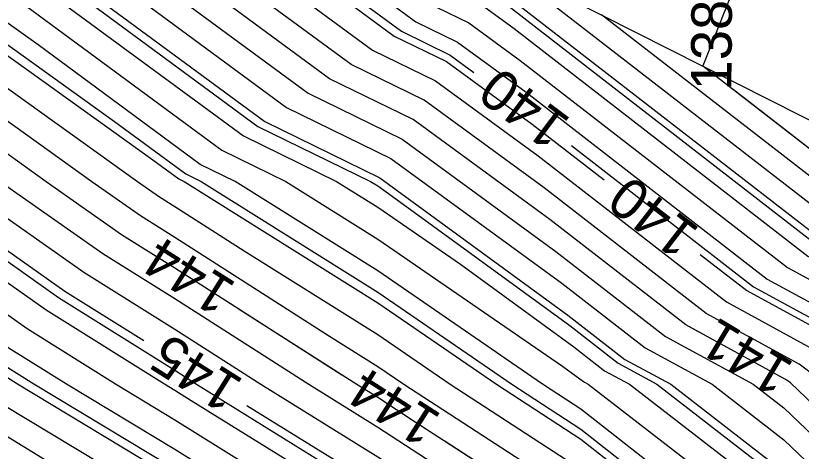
# Model space of a CAD drawing. Extents: x 2354170 to 2357230, y 866100 to 868290.
# Drawn here: x 2355612.15 to 2355650.84, y 867316.71 to 867338.18 of the extents above; entities that cross this region are included whole.
import ezdxf

# ---------------------------------------------------------------- set-up
doc = ezdxf.new("R2010")
doc.units = 0
for name, color, linetype in [('Default', 7, 'Continuous'), ('DTM Contours Major', 7, 'Continuous'), ('DTM Contours Major Text', 7, 'Continuous'), ('DTM Contours Minor', 7, 'Continuous'), ('DTM Contours Minor Text', 7, 'Continuous'), ('Exist DTM QL2 LIDAR Elevation Point', 7, 'Continuous'), ('PH Exist DTM Breakline', 7, 'Continuous')]:
    doc.layers.add(name, color=color, linetype=linetype)

msp = doc.modelspace()

# ---------------------------------------------------------------- linework, layer by layer
at = {"layer": 'Default'}
for points in [[(2355623.416, 867415.744), (2355622.516, 867412.553), (2355621.714, 867410.015), (2355621.357, 867408.637), (2355619.979, 867401.974), (2355619.572, 867400.422), (2355619.477, 867400.015), (2355619.53, 867390.464), (2355619.482, 867390.015), (2355616.838, 867383.155), (2355615.799, 867380.015), (2355614.583, 867375.411), (2355613.998, 867370.015), (2355614.241, 867365.753), (2355615.544, 867356.162), (2355615.685, 867348.86), (2355626.354, 867340.452), (2355630.789, 867337.182), (2355633.367, 867335.922), (2355637.585, 867332.839), (2355641.127, 867330.093)], [(2355645.754, 867322.617), (2355645.16, 867322.942), (2355638.463, 867328.134), (2355631.725, 867333.059), (2355627.606, 867335.071), (2355620.521, 867340.296), (2355609.862, 867348.697), (2355608.408, 867349.583), (2355600.381, 867355.804), (2355599.397, 867369.459), (2355599.407, 867369.673), (2355599.474, 867370.52), (2355599.978, 867375.233), (2355600.408, 867379.585), (2355600.455, 867380.015), (2355602.112, 867387.881), (2355602.793, 867390.015), (2355604.846, 867395.147), (2355605.116, 867398.717)], [(2355537.18, 867380.104), (2355539.804, 867377.836), (2355546.338, 867371.894), (2355554.169, 867366.396), (2355560.037, 867361.716), (2355561.532, 867360.148), (2355572.874, 867352.094), (2355576.096, 867350.015), (2355578.476, 867348.512), (2355579.978, 867347.463), (2355587.818, 867342.175), (2355589.988, 867340.687), (2355590.901, 867340.015), (2355596.187, 867336.223), (2355599.978, 867334.096), (2355606.503, 867330.014), (2355609.978, 867327.837), (2355614.572, 867324.608), (2355618.451, 867322.171)], [(2355548.034, 867379.7), (2355554.097, 867374.186), (2355557.647, 867371.694), (2355560.308, 867369.572), (2355568.704, 867360.763), (2355576.871, 867354.963), (2355581.224, 867352.155), (2355581.656, 867351.76), (2355590.065, 867345.994), (2355598.181, 867340.015), (2355599.228, 867339.264), (2355599.978, 867338.843), (2355603.108, 867336.885), (2355609.978, 867332.636), (2355613.643, 867330.014), (2355617.363, 867327.399), (2355619.979, 867325.756), (2355628.211, 867320.484)], [(2355583.617, 867366.075), (2355583.503, 867364.23), (2355585.439, 867362.198), (2355586.198, 867361.659), (2355586.603, 867361.398), (2355588.901, 867359.299), (2355590.244, 867358.378), (2355591.979, 867357.1), (2355605.677, 867346.483), (2355609.926, 867343.893), (2355614.689, 867340.14), (2355624.423, 867332.961), (2355630.083, 867330.196), (2355639.341, 867323.429), (2355642.158, 867321.245), (2355644.409, 867320.014), (2355649.979, 867315.707), (2355655.934, 867310.014), (2355658.108, 867308.143), (2355659.979, 867306.24), (2355660.989, 867304.681)], [(2355637.181, 867359.099), (2355635.405, 867354.589), (2355632.894, 867350.844), (2355631.896, 867345.76), (2355631.961, 867342.37), (2355634.131, 867340.66), (2355635.032, 867339.995), (2355635.556, 867339.739), (2355636.414, 867339.112), (2355652.165, 867326.901), (2355654.309, 867325.729), (2355659.324, 867321.944), (2355664.169, 867317.302), (2355666.526, 867313.954), (2355668.331, 867310.732), (2355670.351, 867305.586), (2355672.948, 867301.576), (2355674.944, 867298.505), (2355677.612, 867290.953), (2355677.622, 867287.954), (2355677.388, 867282.156), (2355677.619, 867279.555)], [(2355648.772, 867296.569), (2355643.817, 867300.014), (2355641.64, 867301.675), (2355639.979, 867302.913), (2355635.622, 867305.658), (2355629.979, 867309.152), (2355629.46, 867309.495), (2355628.532, 867310.014), (2355619.979, 867315.343), (2355612.236, 867320.014), (2355610.85, 867320.885), (2355609.978, 867321.498), (2355606.006, 867323.987), (2355599.978, 867327.674), (2355598.508, 867328.544), (2355595.971, 867330.014), (2355592.132, 867332.168), (2355589.978, 867333.713), (2355580.052, 867340.015), (2355579.978, 867340.064), (2355574.119, 867344.156), (2355569.978, 867346.77), (2355564.684, 867350.015), (2355564.426, 867350.194)], [(2355598.145, 867345.364), (2355602.035, 867342.349), (2355605.867, 867340.015), (2355609.978, 867337.472), (2355618.907, 867331.086), (2355620.179, 867330.148), (2355620.452, 867330.014), (2355629.979, 867324.036), (2355635.822, 867320.014), (2355639.979, 867317.317), (2355649.26, 867310.014), (2355649.672, 867309.707), (2355649.979, 867309.473), (2355655.064, 867305.099), (2355659.979, 867300.097), (2355660.029, 867300.02), (2355660.312, 867299.584), (2355666.243, 867290.202), (2355666.758, 867289.534), (2355667.675, 867278.958)], [(2355636.121, 867340.681), (2355653.166, 867327.466), (2355654.905, 867326.516), (2355660.611, 867322.21), (2355664.724, 867318.269), (2355667.394, 867314.476), (2355669.438, 867310.828), (2355671.726, 867304.999), (2355673.871, 867301.687), (2355675.519, 867299.151), (2355678.395, 867291.01), (2355678.406, 867287.777), (2355678.154, 867281.528), (2355678.695, 867275.439)], [(2355616.633, 867340.192), (2355625.484, 867333.665), (2355630.63, 867331.15), (2355639.049, 867324.997), (2355643.158, 867321.811), (2355646.444, 867320.014), (2355649.979, 867317.281), (2355657.58, 867310.014), (2355658.87, 867308.905), (2355659.979, 867307.776), (2355664.643, 867300.576), (2355669.766, 867292.691), (2355670.562, 867290.437), (2355670.565, 867289.542), (2355670.495, 867287.811), (2355671.727, 867273.946)], [(2355618.577, 867340.244), (2355626.545, 867334.368), (2355631.178, 867332.105), (2355638.756, 867326.565), (2355644.159, 867322.376), (2355648.479, 867320.014), (2355649.979, 867318.854), (2355659.226, 867310.014), (2355659.631, 867309.666), (2355659.979, 867309.311), (2355665.566, 867300.687), (2355670.341, 867293.337), (2355671.345, 867290.494), (2355671.349, 867289.365), (2355671.261, 867287.183), (2355672.424, 867274.095)], [(2355673.817, 867274.394), (2355672.793, 867285.926), (2355672.917, 867289.012), (2355672.912, 867290.609), (2355671.492, 867294.629), (2355667.411, 867300.909), (2355662.1, 867309.109), (2355661.687, 867310.161), (2355661.318, 867310.82), (2355660.836, 867311.505), (2355651.604, 867320.35), (2355650.732, 867321.008), (2355646.161, 867323.508), (2355638.17, 867329.702), (2355632.272, 867334.013), (2355628.667, 867335.775), (2355622.465, 867340.348)], [(2355624.41, 867340.4), (2355629.728, 867336.478), (2355632.82, 867334.968), (2355637.878, 867331.27), (2355647.162, 867324.073), (2355651.328, 867321.795), (2355652.89, 867320.616), (2355661.391, 867312.471), (2355662.186, 867311.342), (2355662.794, 867310.256), (2355663.475, 867308.521), (2355668.334, 867301.02), (2355672.067, 867295.275), (2355673.695, 867290.666), (2355673.701, 867288.836), (2355673.559, 867285.298), (2355674.514, 867274.543)], [(2355628.298, 867340.504), (2355631.849, 867337.885), (2355633.914, 867336.876), (2355637.292, 867334.407), (2355649.163, 867325.204), (2355652.52, 867323.368), (2355655.464, 867321.147), (2355662.502, 867314.404), (2355663.922, 867312.387), (2355665.009, 867310.447), (2355666.226, 867307.347), (2355670.18, 867301.242), (2355673.218, 867296.567), (2355675.262, 867290.781), (2355675.27, 867288.483), (2355675.09, 867284.041), (2355675.908, 867274.842)], [(2355659.016, 867276.707), (2355658.512, 867282.523), (2355652.718, 867290.046), (2355651.669, 867291.704), (2355649.979, 867293.15), (2355640.105, 867300.014), (2355640.033, 867300.069), (2355639.979, 867300.109), (2355633.902, 867303.937), (2355629.979, 867306.366), (2355627.784, 867307.82), (2355623.86, 867310.014), (2355619.979, 867312.432), (2355613.882, 867316.111), (2355609.978, 867318.488), (2355607.114, 867320.014), (2355599.978, 867324.38), (2355596.437, 867326.473), (2355590.329, 867330.014), (2355590.104, 867330.141), (2355589.978, 867330.231), (2355589.385, 867330.608), (2355579.978, 867336.592), (2355574.752, 867340.015)], [(2355661.286, 867276.055), (2355660.573, 867284.276), (2355656.099, 867290.085), (2355653.756, 867293.791), (2355649.979, 867297.02), (2355645.673, 867300.014), (2355642.443, 867302.478), (2355639.979, 867304.316), (2355636.482, 867306.518), (2355630.835, 867310.014), (2355629.979, 867310.573), (2355628.509, 867311.484), (2355619.979, 867316.798), (2355614.648, 867320.014), (2355611.78, 867321.816), (2355609.978, 867323.083), (2355601.763, 867328.23), (2355599.978, 867329.322), (2355599.543, 867329.579), (2355598.792, 867330.014), (2355593.146, 867333.182), (2355589.978, 867335.454), (2355582.794, 867340.015)], [(2355662.042, 867275.838), (2355661.26, 867284.86), (2355657.226, 867290.098), (2355654.452, 867294.487), (2355649.979, 867298.311), (2355647.529, 867300.014), (2355643.246, 867303.281), (2355639.979, 867305.718), (2355637.343, 867307.378), (2355633.085, 867310.014), (2355629.979, 867312.039), (2355624.649, 867315.344), (2355619.979, 867318.253), (2355617.06, 867320.014), (2355612.711, 867322.746), (2355609.978, 867324.667), (2355601.444, 867330.014), (2355599.978, 867330.931), (2355594.159, 867334.195), (2355589.978, 867337.195), (2355585.536, 867340.015)], [(2355593.327, 867340.015), (2355597.2, 867337.237), (2355599.978, 867335.678), (2355609.032, 867330.014), (2355609.978, 867329.422), (2355615.502, 867325.538), (2355619.979, 867322.726), (2355624.213, 867320.014), (2355629.979, 867316.439), (2355639.834, 867310.014), (2355639.924, 867309.959), (2355639.979, 867309.924), (2355645.656, 867305.691), (2355649.979, 867302.393), (2355651.258, 867301.293), (2355652.514, 867300.014), (2355656.538, 867296.574), (2355660.608, 867290.137), (2355663.322, 867286.612), (2355664.313, 867275.186)], [(2355600.655, 867340.015), (2355609.978, 867334.248), (2355615.897, 867330.014), (2355618.294, 867328.33), (2355619.979, 867327.271), (2355627.609, 867322.384), (2355629.979, 867320.897), (2355631.261, 867320.014), (2355639.979, 867314.358), (2355645.499, 867310.014), (2355648.065, 867308.101), (2355649.979, 867306.641), (2355653.541, 867303.576), (2355657.042, 867300.014), (2355658.625, 867298.66), (2355663.989, 867290.176), (2355665.384, 867288.365), (2355666.583, 867274.533)], [(2355603.261, 867340.015), (2355609.978, 867335.86), (2355618.151, 867330.014), (2355619.224, 867329.26), (2355619.979, 867328.786), (2355623.395, 867326.598), (2355629.979, 867322.466), (2355633.541, 867320.014), (2355639.979, 867315.837), (2355647.38, 867310.014), (2355648.869, 867308.904), (2355649.979, 867308.057), (2355654.302, 867304.338), (2355658.551, 867300.014), (2355659.321, 867299.356), (2355665.116, 867290.189), (2355666.071, 867288.949), (2355667.339, 867274.316)], [(2355610.8, 867340.037), (2355622.301, 867331.554), (2355625.453, 867330.014), (2355629.979, 867327.174), (2355639.088, 867320.905), (2355639.927, 867320.292), (2355640.156, 867320.114), (2355640.339, 867320.014), (2355649.979, 867312.56), (2355652.642, 867310.014), (2355656.586, 867306.621), (2355659.979, 867303.168), (2355661.874, 867300.242), (2355668.04, 867290.753), (2355668.212, 867290.265), (2355668.213, 867290.071), (2355668.198, 867289.696), (2355669.108, 867279.444), (2355669.609, 867273.664)], [(2355612.744, 867340.088), (2355623.362, 867332.258), (2355627.954, 867330.014), (2355629.979, 867328.744), (2355634.054, 867325.939), (2355639.634, 867321.86), (2355641.157, 867320.68), (2355642.374, 867320.014), (2355649.979, 867314.133), (2355654.288, 867310.014), (2355657.347, 867307.382), (2355659.979, 867304.704), (2355662.797, 867300.353), (2355668.615, 867291.399), (2355668.995, 867290.322), (2355668.997, 867289.894), (2355668.963, 867289.068), (2355670.333, 867273.647)], [(2355668.853, 867273.881), (2355667.445, 867290.118), (2355667.37, 867290.215), (2355666.507, 867291.58), (2355660.951, 867300.131), (2355659.979, 867301.632), (2355655.825, 867305.86), (2355650.996, 867310.014), (2355649.979, 867310.986), (2355645.691, 867314.302), (2355639.979, 867318.797), (2355638.102, 867320.014), (2355629.979, 867325.605), (2355622.953, 867330.014), (2355621.24, 867330.851), (2355613.246, 867336.747), (2355609.978, 867339.084)], [(2355662.799, 867275.62), (2355661.948, 867285.444), (2355658.354, 867290.111), (2355655.147, 867295.182), (2355649.979, 867299.601), (2355649.385, 867300.014), (2355644.049, 867304.085), (2355639.979, 867307.12), (2355638.203, 867308.238), (2355635.335, 867310.014), (2355629.979, 867313.506), (2355620.789, 867319.204), (2355619.979, 867319.709), (2355619.472, 867320.014), (2355613.641, 867323.677), (2355609.978, 867326.252), (2355603.973, 867330.014), (2355599.978, 867332.514), (2355595.173, 867335.209), (2355589.978, 867338.935)], [(2355635.009, 867338.785), (2355636.707, 867337.544), (2355651.165, 867326.335), (2355653.712, 867324.942), (2355658.037, 867321.679), (2355663.613, 867316.336), (2355665.658, 867313.431), (2355667.223, 867310.637), (2355668.976, 867306.173), (2355672.026, 867301.465), (2355674.369, 867297.859), (2355676.828, 867290.896), (2355676.838, 867288.13), (2355676.622, 867282.785), (2355677.301, 867275.14)], [(2355659.772, 867276.49), (2355659.199, 867283.107), (2355653.845, 867290.059), (2355652.365, 867292.4), (2355649.979, 867294.44), (2355641.961, 867300.014), (2355640.836, 867300.872), (2355639.979, 867301.511), (2355634.762, 867304.797), (2355629.979, 867307.759), (2355628.622, 867308.658), (2355626.196, 867310.014), (2355619.979, 867313.887), (2355610.213, 867319.78), (2355609.978, 867319.923), (2355609.807, 867320.014), (2355599.978, 867326.027), (2355597.472, 867327.508), (2355593.15, 867330.014), (2355591.118, 867331.154), (2355589.978, 867331.972), (2355584.617, 867335.375), (2355579.978, 867338.327)], [(2355598.214, 867338.25), (2355599.978, 867337.261), (2355607.333, 867332.66), (2355609.978, 867331.023), (2355611.389, 867330.014), (2355616.433, 867326.469), (2355619.979, 867324.241), (2355626.578, 867320.014), (2355629.979, 867317.906), (2355636.036, 867313.957), (2355639.979, 867311.399), (2355641.738, 867310.014), (2355646.459, 867306.494), (2355649.979, 867303.809), (2355652.019, 867302.054), (2355654.023, 867300.014), (2355657.234, 867297.269), (2355661.735, 867290.15), (2355664.009, 867287.197), (2355665.069, 867274.968)], [(2355632.91, 867338.588), (2355634.462, 867337.831), (2355636.999, 867335.976), (2355650.164, 867325.77), (2355653.116, 867324.155), (2355656.75, 867321.413), (2355663.058, 867315.37), (2355664.79, 867312.909), (2355666.116, 867310.542), (2355667.601, 867306.76), (2355671.103, 867301.354), (2355673.793, 867297.213), (2355676.045, 867290.838), (2355676.054, 867288.307), (2355675.856, 867283.413), (2355676.604, 867274.991)], [(2355641.006, 867338.235), (2355654.167, 867328.032), (2355655.501, 867327.302), (2355661.897, 867322.476), (2355665.28, 867319.235), (2355668.262, 867314.998), (2355670.545, 867310.923), (2355673.101, 867304.412), (2355674.794, 867301.798), (2355676.095, 867299.796), (2355679.178, 867291.068), (2355679.19, 867287.601), (2355678.92, 867280.9), (2355679.392, 867275.588)], [(2355647.481, 867334.556), (2355655.168, 867328.597), (2355656.097, 867328.089), (2355663.184, 867322.742), (2355665.835, 867320.201), (2355669.13, 867315.521), (2355671.653, 867311.018), (2355674.476, 867303.824), (2355675.717, 867301.909), (2355676.67, 867300.442), (2355679.962, 867291.125), (2355679.974, 867287.425), (2355679.686, 867280.272), (2355680.088, 867275.738), (2355678.555, 867265.441), (2355678.554, 867265.423), (2355678.552, 867265.404), (2355678.542, 867265.372), (2355676.081, 867255.057), (2355674.772, 867251.371), (2355674.323, 867248.956), (2355673.72, 867247.833)], [(2355645.869, 867326.417), (2355648.162, 867324.639), (2355651.924, 867322.582), (2355654.177, 867320.881), (2355661.947, 867313.437), (2355663.054, 867311.864), (2355663.902, 867310.351), (2355664.85, 867307.934), (2355669.257, 867301.131), (2355672.642, 867295.921), (2355674.479, 867290.724), (2355674.486, 867288.66), (2355674.325, 867284.67), (2355675.211, 867274.692), (2355674.412, 867269.33), (2355673.525, 867264.335), (2355672.29, 867259.158), (2355671.635, 867257.315), (2355670.537, 867251.395), (2355664.256, 867239.701)], [(2355623.527, 867318.973), (2355629.979, 867314.973), (2355637.585, 867310.014), (2355639.063, 867309.099), (2355639.979, 867308.522), (2355644.853, 867304.888), (2355649.979, 867300.977), (2355650.496, 867300.532), (2355651.005, 867300.014), (2355655.843, 867295.878), (2355659.481, 867290.124), (2355662.635, 867286.028), (2355663.556, 867275.403), (2355664.399, 867271.879), (2355663.464, 867266.503), (2355662.861, 867262.245), (2355661.882, 867256.968), (2355657.889, 867249.535), (2355654.289, 867239.799)], [(2355633.257, 867317.239), (2355639.979, 867312.878), (2355643.619, 867310.014), (2355647.262, 867307.298), (2355649.979, 867305.225), (2355652.78, 867302.815), (2355655.532, 867300.014), (2355657.93, 867297.965), (2355662.862, 867290.163), (2355664.696, 867287.781), (2355665.826, 867274.751), (2355666.37, 867272.477), (2355665.142, 867265.422), (2355664.74, 867262.583), (2355663.505, 867255.923), (2355658.466, 867246.542), (2355653.779, 867233.866)]]:
    msp.add_lwpolyline(points, dxfattribs=at)
at = {"layer": 'DTM Contours Major'}
for points in [[(2355626.547, 867424.439), (2355626.488, 867423.506), (2355626.147, 867420.015), (2355624.642, 867414.679), (2355623.167, 867410.015), (2355622.511, 867407.483), (2355620.967, 867400.015), (2355621.367, 867398.627), (2355621.421, 867390.015), (2355621.455, 867388.539), (2355619.979, 867386.326), (2355618.223, 867381.771), (2355617.642, 867380.015), (2355616.04, 867373.953), (2355615.613, 867370.015), (2355615.954, 867364.04), (2355616.868, 867357.312), (2355617.041, 867348.319), (2355627.002, 867340.47), (2355631.142, 867337.416), (2355633.549, 867336.24), (2355634.72, 867335.385)], [(2355545.492, 867371.628), (2355553.782, 867365.808), (2355560.006, 867360.844), (2355560.735, 867360.08), (2355572.43, 867351.775), (2355575.158, 867350.015), (2355578.113, 867348.149), (2355579.978, 867346.847), (2355589.713, 867340.28), (2355589.979, 867340.097), (2355590.092, 867340.015), (2355595.849, 867335.885), (2355599.978, 867333.568), (2355605.66, 867330.014), (2355609.978, 867327.309), (2355614.261, 867324.297), (2355619.979, 867320.706), (2355621.059, 867320.014), (2355628.199, 867315.587)], [(2355639.52, 867331.786), (2355648.496, 867324.827), (2355652.123, 867322.844), (2355654.606, 867320.97), (2355662.132, 867313.759), (2355663.343, 867312.039), (2355664.271, 867310.383), (2355665.309, 867307.739), (2355669.565, 867301.168), (2355672.834, 867296.136), (2355674.74, 867290.743), (2355674.747, 867288.601), (2355674.58, 867284.46), (2355675.443, 867274.742), (2355674.609, 867269.143), (2355673.765, 867264.387), (2355672.47, 867258.962), (2355671.785, 867257.032), (2355670.717, 867251.278), (2355668.554, 867247.251)]]:
    msp.add_lwpolyline(points, dxfattribs=at)
at = {"layer": 'DTM Contours Minor'}
for points in [[(2355671.934, 867267.045), (2355672.639, 867271.014), (2355673.12, 867274.244), (2355672.027, 867286.554), (2355672.133, 867289.189), (2355672.129, 867290.552), (2355670.916, 867293.983), (2355666.489, 867300.798), (2355660.725, 867309.696), (2355660.58, 867310.066), (2355660.45, 867310.298), (2355660.28, 867310.538), (2355650.317, 867320.084), (2355650.136, 867320.221), (2355645.16, 867322.942), (2355638.463, 867328.134), (2355631.725, 867333.059), (2355627.606, 867335.071), (2355620.521, 867340.296)], [(2355647.85, 867340.37), (2355646, 867335.705), (2355655.168, 867328.597), (2355656.097, 867328.089), (2355663.184, 867322.742), (2355665.835, 867320.201), (2355669.13, 867315.521), (2355671.653, 867311.018), (2355674.476, 867303.824), (2355675.717, 867301.909), (2355676.67, 867300.442), (2355679.962, 867291.125), (2355679.974, 867287.425), (2355679.686, 867280.272), (2355680.088, 867275.738)], [(2355660.781, 867276.2), (2355660.115, 867283.886), (2355655.348, 867290.076), (2355653.292, 867293.327), (2355649.979, 867296.16), (2355644.435, 867300.014), (2355641.907, 867301.943), (2355639.979, 867303.381), (2355635.909, 867305.944), (2355629.979, 867309.616), (2355629.739, 867309.775), (2355629.311, 867310.014), (2355619.979, 867315.828), (2355613.04, 867320.014), (2355611.16, 867321.196), (2355609.978, 867322.026), (2355604.592, 867325.401), (2355599.978, 867328.223), (2355598.853, 867328.889), (2355596.911, 867330.014), (2355592.47, 867332.506), (2355589.978, 867334.293), (2355580.966, 867340.015)], [(2355606.736, 867340.015), (2355609.978, 867338.009), (2355617.02, 867332.973), (2355620.533, 867330.382), (2355621.286, 867330.014), (2355629.979, 867324.559), (2355636.582, 867320.014), (2355639.979, 867317.81), (2355649.887, 867310.014), (2355649.94, 867309.975), (2355649.979, 867309.945), (2355655.317, 867305.352), (2355659.979, 867300.608), (2355660.336, 867300.057), (2355662.377, 867296.916), (2355666.619, 867290.206), (2355666.987, 867289.728), (2355668.348, 867274.026)], [(2355614.041, 867340.123), (2355624.069, 867332.727), (2355629.621, 867330.014), (2355629.979, 867329.79), (2355630.698, 867329.295), (2355639.439, 867322.906), (2355641.824, 867321.057), (2355643.731, 867320.014), (2355649.979, 867315.183), (2355655.385, 867310.014), (2355657.855, 867307.89), (2355659.979, 867305.728), (2355663.412, 867300.428), (2355668.998, 867291.83), (2355669.518, 867290.36), (2355669.52, 867289.777), (2355669.474, 867288.649), (2355670.798, 867273.747)], [(2355599.978, 867338.843), (2355603.108, 867336.885), (2355609.978, 867332.636), (2355613.643, 867330.014), (2355617.363, 867327.399), (2355618.095, 867326.939)], [(2355636.512, 867338.59), (2355651.832, 867326.712), (2355654.11, 867325.466), (2355658.895, 867321.856), (2355663.983, 867316.98), (2355666.237, 867313.78), (2355667.962, 867310.701), (2355669.893, 867305.782), (2355672.641, 867301.539), (2355674.752, 867298.289), (2355675.755, 867295.451)], [(2355623.158, 867323.72), (2355628.944, 867320.014), (2355629.979, 867319.373), (2355631.823, 867318.171), (2355639.979, 867312.878), (2355643.619, 867310.014), (2355647.262, 867307.298), (2355649.979, 867305.225), (2355652.78, 867302.815), (2355655.532, 867300.014), (2355657.93, 867297.965), (2355662.862, 867290.163), (2355664.696, 867287.781), (2355665.826, 867274.751)]]:
    msp.add_lwpolyline(points, dxfattribs=at)
at = {"layer": 'Exist DTM QL2 LIDAR Elevation Point'}
for p, q in [((2355619.979, 867330.014), (2355619.979, 867330.014)), ((2355629.979, 867330.014), (2355629.979, 867330.014)), ((2355619.979, 867320.014), (2355619.979, 867320.014)), ((2355629.979, 867320.014), (2355629.979, 867320.014)), ((2355639.979, 867320.014), (2355639.979, 867320.014)), ((2355649.979, 867320.014), (2355649.979, 867320.014))]:
    msp.add_line(p, q, dxfattribs=at)
at = {"layer": 'PH Exist DTM Breakline'}
msp.add_lwpolyline([(2355539.645, 867385.018), (2355560.533, 867376.087), (2355590.278, 867360.732), (2355609.828, 867351.196), (2355636.115, 867340.713), (2355657.465, 867329.895), (2355667.849, 867323.705), (2355674.875, 867318.977), (2355680.717, 867311.797), (2355683.741, 867306.273), (2355686.089, 867300.666), (2355687.49, 867291.676), (2355687.891, 867285.643)], dxfattribs=at)

# ---------------------------------------------------------------- texts
at = {"layer": 'Default'}
for s, rotation, p in [('138', 89.5422, (2355647.397, 867334.499)), ('140', 142.2146, (2355645.909, 867327.651)), ('141', 149.066, (2355650.561, 867321.04)), ('145', 147.789, (2355623.444, 867320.199)), ('144', 147.2654, (2355633.197, 867318.485))]:
    msp.add_text(s, height=2, rotation=rotation, dxfattribs=at).set_placement(p)
at = {"layer": 'DTM Contours Major Text'}
msp.add_text('140', height=2, rotation=143.1407, dxfattribs=at).set_placement((2355639.562, 867333.049))
at = {"layer": 'DTM Contours Minor Text'}
msp.add_text('144', height=2, rotation=147.5482, dxfattribs=at).set_placement((2355623.089, 867324.961))

doc.saveas('drawing.dxf')
